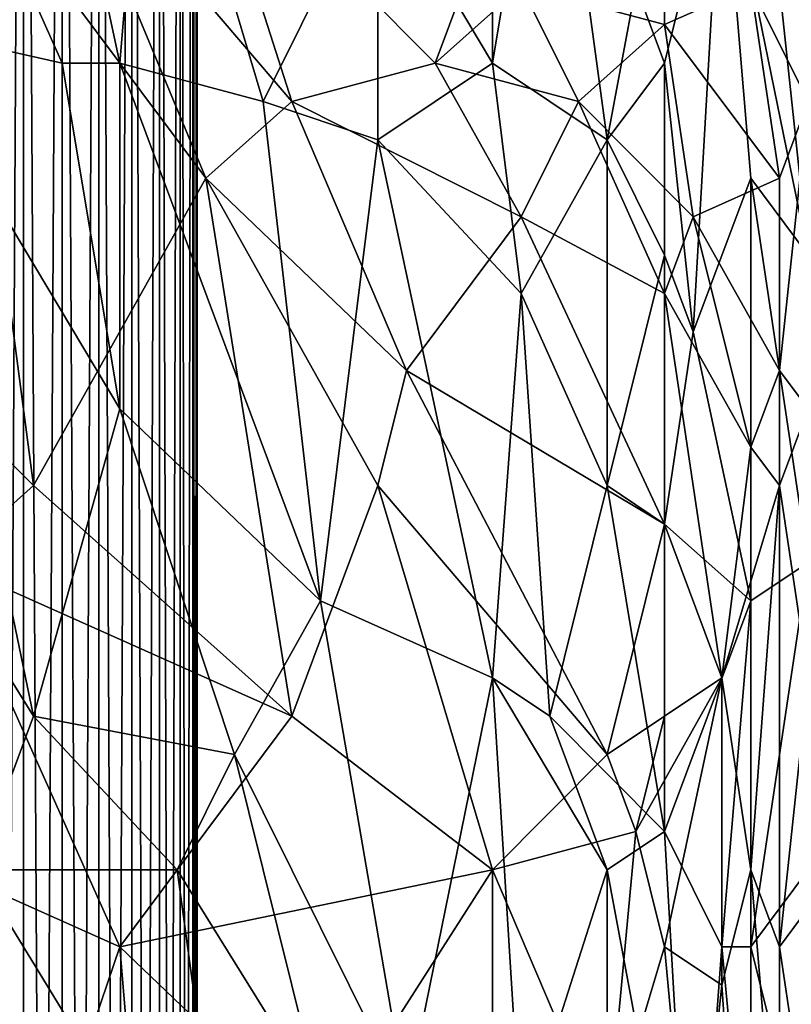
# Model space of a CAD drawing. Extents: x -160 to 10, y -10 to 160.
# Tile 334 of 450: x 0.1699 to 0.2054, y 0.0233 to 0.0687. Entities that reach past the tile are written whole.
import ezdxf

# ---------------------------------------------------------------- set-up
doc = ezdxf.new("R2010")
doc.units = 0

msp = doc.modelspace()

# ---------------------------------------------------------------- linework, layer by layer
for points in [[(0.202647, 0.143044, 0.584312), (0.167234, 0.106822, 0.684081), (0.089653, 0.029259, 0.659767)], [(0.202647, 0.143044, 0.584312), (0.089653, 0.029259, 0.659767), (0.10117, 0.040994, 0.639939)], [(0.202647, 0.143044, 0.584312), (0.10117, 0.040994, 0.639939), (0.103137, 0.042982, 0.637953)], [(0.202647, 0.143044, 0.584312), (0.103137, 0.042982, 0.637953), (0.105063, 0.044929, 0.635977)], [(0.202647, 0.143044, 0.584312), (0.105063, 0.044929, 0.635977), (0.106947, 0.046834, 0.634012)], [(0.202647, 0.143044, 0.584312), (0.106947, 0.046834, 0.634012), (0.108791, 0.048699, 0.63206)], [(0.202647, 0.143044, 0.584312), (0.108791, 0.048699, 0.63206), (0.110597, 0.050525, 0.630117)], [(0.202647, 0.143044, 0.584312), (0.110597, 0.050525, 0.630117), (0.112365, 0.052313, 0.628184)], [(0.202647, 0.143044, 0.584312), (0.112365, 0.052313, 0.628184), (0.114196, 0.054165, 0.626145)], [(0.202647, 0.143044, 0.584312), (0.114196, 0.054165, 0.626145), (0.122968, 0.063045, 0.615906)], [(0.202647, 0.143044, 0.584312), (0.122968, 0.063045, 0.615906), (0.12874, 0.068895, 0.608537)], [(0.171824, -0.187217, 0.317799), (0.171824, 0.13287, 0.317799), (0.170044, 0.132826, 0.318)], [(0.170044, -0.187174, 0.302), (0.170044, 0.132826, 0.302), (0.171824, 0.13287, 0.302201)], [(0.170044, -0.187174, 0.302), (0.171824, 0.13287, 0.302201), (0.171824, -0.187217, 0.302201)], [(0.173514, -0.187259, 0.317208), (0.173514, 0.132911, 0.317208), (0.171824, 0.13287, 0.317799)], [(0.171824, -0.187217, 0.302201), (0.171824, 0.13287, 0.302201), (0.173514, 0.132911, 0.302792)], [(0.171824, -0.187217, 0.302201), (0.173514, 0.132911, 0.302792), (0.173514, -0.187259, 0.302792)], [(0.173514, -0.187259, 0.317208), (0.171824, 0.13287, 0.317799), (0.171824, -0.187217, 0.317799)], [(0.17503, -0.187296, 0.316255), (0.17503, 0.132949, 0.316255), (0.173514, 0.132911, 0.317208)], [(0.173514, -0.187259, 0.302792), (0.173514, 0.132911, 0.302792), (0.17503, 0.132949, 0.303745)], [(0.173514, -0.187259, 0.302792), (0.17503, 0.132949, 0.303745), (0.17503, -0.187296, 0.303745)], [(0.17503, -0.187296, 0.316255), (0.173514, 0.132911, 0.317208), (0.173514, -0.187259, 0.317208)], [(0.176297, -0.187327, 0.314988), (0.176297, 0.13298, 0.314988), (0.17503, 0.132949, 0.316255)], [(0.17503, -0.187296, 0.303745), (0.17503, 0.132949, 0.303745), (0.176297, 0.13298, 0.305012)], [(0.17503, -0.187296, 0.303745), (0.176297, 0.13298, 0.305012), (0.176297, -0.187327, 0.305012)], [(0.176297, -0.187327, 0.314988), (0.17503, 0.132949, 0.316255), (0.17503, -0.187296, 0.316255)], [(0.17725, -0.187351, 0.313471), (0.17725, 0.133003, 0.313471), (0.176297, 0.13298, 0.314988)], [(0.176297, -0.187327, 0.305012), (0.176297, 0.13298, 0.305012), (0.17725, 0.133003, 0.306529)], [(0.176297, -0.187327, 0.305012), (0.17725, 0.133003, 0.306529), (0.17725, -0.187351, 0.306529)], [(0.17725, -0.187351, 0.313471), (0.176297, 0.13298, 0.314988), (0.176297, -0.187327, 0.314988)], [(0.177841, -0.187365, 0.31178), (0.177841, 0.133018, 0.31178), (0.17725, 0.133003, 0.313471)], [(0.17725, -0.187351, 0.306529), (0.17725, 0.133003, 0.306529), (0.177841, 0.133018, 0.30822)], [(0.17725, -0.187351, 0.306529), (0.177841, 0.133018, 0.30822), (0.177841, -0.187365, 0.30822)], [(0.177841, -0.187365, 0.31178), (0.17725, 0.133003, 0.313471), (0.17725, -0.187351, 0.313471)], [(0.178042, -0.18737, 0.31), (0.178042, 0.133023, 0.31), (0.177841, 0.133018, 0.31178)], [(0.177841, -0.187365, 0.30822), (0.177841, 0.133018, 0.30822), (0.178042, 0.133023, 0.31)], [(0.177841, -0.187365, 0.30822), (0.178042, 0.133023, 0.31), (0.178042, -0.18737, 0.31)], [(0.178042, -0.18737, 0.31), (0.177841, 0.133018, 0.31178), (0.177841, -0.187365, 0.31178)], [(0.170044, -0.187174, 0.318), (0.170044, 0.132826, 0.318), (0.168264, 0.132783, 0.317799)], [(0.168264, -0.18713, 0.302201), (0.168264, 0.132783, 0.302201), (0.170044, 0.132826, 0.302)], [(0.168264, -0.18713, 0.302201), (0.170044, 0.132826, 0.302), (0.170044, -0.187174, 0.302)], [(0.170044, -0.187174, 0.318), (0.168264, 0.132783, 0.317799), (0.168264, -0.18713, 0.317799)], [(0.171824, -0.187217, 0.317799), (0.170044, 0.132826, 0.318), (0.170044, -0.187174, 0.318)], [(0.174469, 0.066671, 0.772166), (0.175791, 0.082592, 0.772021), (0.171827, 0.079054, 0.771998)], [(0.174469, 0.066671, 0.772166), (0.181076, 0.064902, 0.772288), (0.175791, 0.082592, 0.772021)], [(0.181076, 0.064902, 0.772288), (0.186362, 0.075516, 0.772099), (0.175791, 0.082592, 0.772021)], [(0.191648, 0.066671, 0.772128), (0.194291, 0.082592, 0.771641), (0.191648, 0.080823, 0.771833)], [(0.196933, 0.063133, 0.771909), (0.194291, 0.082592, 0.771641), (0.191648, 0.066671, 0.772128)], [(0.198255, 0.070209, 0.771655), (0.194291, 0.082592, 0.771641), (0.196933, 0.063133, 0.771909)], [(0.191648, 0.066671, 0.772128), (0.191648, 0.080823, 0.771833), (0.186362, 0.075516, 0.772099)], [(0.171827, 0.066671, 0.772084), (0.171827, 0.079054, 0.771998), (0.167862, 0.075516, 0.771884)], [(0.171827, 0.066671, 0.772084), (0.174469, 0.066671, 0.772166), (0.171827, 0.079054, 0.771998)], [(0.170505, 0.047212, 0.709095), (0.159934, 0.057826, 0.70915), (0.166541, 0.077285, 0.709213)], [(0.178434, 0.061364, 0.709134), (0.166541, 0.077285, 0.709213), (0.171827, 0.077285, 0.709166)], [(0.178434, 0.061364, 0.709134), (0.170505, 0.047212, 0.709095), (0.166541, 0.077285, 0.709213)], [(0.178434, 0.077285, 0.709027), (0.182398, 0.064902, 0.709107), (0.171827, 0.077285, 0.709166)], [(0.178434, 0.061364, 0.709134), (0.171827, 0.077285, 0.709166), (0.182398, 0.064902, 0.709107)], [(0.182398, 0.064902, 0.709107), (0.178434, 0.077285, 0.709027), (0.189005, 0.066671, 0.708982)], [(0.189005, 0.066671, 0.708982), (0.178434, 0.077285, 0.709027), (0.191648, 0.073747, 0.708627)], [(0.198255, 0.070209, 0.771655), (0.199576, 0.066671, 0.771611), (0.202219, 0.077285, 0.770996)], [(0.200898, 0.054288, 0.771708), (0.202219, 0.077285, 0.770996), (0.199576, 0.066671, 0.771611)], [(0.202219, 0.077285, 0.770996), (0.200898, 0.054288, 0.771708), (0.20354, 0.061364, 0.771158)], [(0.206183, 0.057826, 0.770691), (0.204862, 0.070209, 0.770684), (0.202219, 0.077285, 0.770996)], [(0.20354, 0.061364, 0.771158), (0.206183, 0.057826, 0.770691), (0.202219, 0.077285, 0.770996)], [(0.206183, 0.064902, 0.709122), (0.20354, 0.070209, 0.708622), (0.206183, 0.077285, 0.708512)], [(0.163898, 0.06844, 0.771721), (0.171827, 0.066671, 0.772084), (0.167862, 0.075516, 0.771884)], [(0.186362, 0.063133, 0.772289), (0.186362, 0.075516, 0.772099), (0.181076, 0.064902, 0.772288)], [(0.186362, 0.063133, 0.772289), (0.191648, 0.066671, 0.772128), (0.186362, 0.075516, 0.772099)], [(0.199576, 0.06844, 0.708684), (0.192969, 0.070209, 0.708763), (0.199576, 0.075516, 0.708225)], [(0.199576, 0.06844, 0.708684), (0.199576, 0.075516, 0.708225), (0.20354, 0.070209, 0.708622)], [(0.189005, 0.066671, 0.708982), (0.191648, 0.073747, 0.708627), (0.192969, 0.070209, 0.708763)], [(0.195612, 0.064902, 0.708901), (0.189005, 0.066671, 0.708982), (0.192969, 0.070209, 0.708763)], [(0.195612, 0.064902, 0.708901), (0.192969, 0.070209, 0.708763), (0.199576, 0.06844, 0.708684)], [(0.196933, 0.063133, 0.771909), (0.199576, 0.066671, 0.771611), (0.198255, 0.070209, 0.771655)], [(0.204862, 0.061364, 0.709062), (0.199576, 0.06844, 0.708684), (0.20354, 0.070209, 0.708622)], [(0.204862, 0.061364, 0.709062), (0.20354, 0.070209, 0.708622), (0.206183, 0.064902, 0.709122)], [(0.206183, 0.057826, 0.770691), (0.206183, 0.070209, 0.770369), (0.204862, 0.070209, 0.770684)], [(0.163898, 0.06844, 0.771721), (0.174469, 0.05075, 0.772223), (0.171827, 0.066671, 0.772084)], [(0.170505, 0.036598, 0.772068), (0.174469, 0.05075, 0.772223), (0.163898, 0.06844, 0.771721)], [(0.163898, 0.047212, 0.771693), (0.170505, 0.036598, 0.772068), (0.163898, 0.06844, 0.771721)], [(0.200898, 0.059595, 0.70897), (0.195612, 0.064902, 0.708901), (0.199576, 0.06844, 0.708684)], [(0.200898, 0.059595, 0.70897), (0.199576, 0.06844, 0.708684), (0.204862, 0.061364, 0.709062)], [(0.174469, 0.05075, 0.772223), (0.174469, 0.066671, 0.772166), (0.171827, 0.066671, 0.772084)], [(0.183719, 0.041905, 0.772471), (0.181076, 0.064902, 0.772288), (0.174469, 0.066671, 0.772166)], [(0.174469, 0.05075, 0.772223), (0.183719, 0.041905, 0.772471), (0.174469, 0.066671, 0.772166)], [(0.182398, 0.064902, 0.709107), (0.189005, 0.066671, 0.708982), (0.192969, 0.059595, 0.70903)], [(0.192969, 0.056057, 0.772244), (0.191648, 0.066671, 0.772128), (0.186362, 0.063133, 0.772289)], [(0.192969, 0.059595, 0.70903), (0.189005, 0.066671, 0.708982), (0.195612, 0.064902, 0.708901)], [(0.192969, 0.056057, 0.772244), (0.196933, 0.063133, 0.771909), (0.191648, 0.066671, 0.772128)], [(0.199576, 0.057826, 0.771794), (0.199576, 0.066671, 0.771611), (0.196933, 0.063133, 0.771909)], [(0.199576, 0.057826, 0.771794), (0.200898, 0.054288, 0.771708), (0.199576, 0.066671, 0.771611)], [(0.187684, 0.052519, 0.709082), (0.178434, 0.061364, 0.709134), (0.182398, 0.064902, 0.709107)], [(0.183719, 0.041905, 0.772471), (0.186362, 0.063133, 0.772289), (0.181076, 0.064902, 0.772288)], [(0.182398, 0.064902, 0.709107), (0.192969, 0.059595, 0.70903), (0.187684, 0.052519, 0.709082)], [(0.192969, 0.059595, 0.70903), (0.195612, 0.064902, 0.708901), (0.199576, 0.056057, 0.709016)], [(0.199576, 0.056057, 0.709016), (0.195612, 0.064902, 0.708901), (0.200898, 0.059595, 0.70897)], [(0.204862, 0.052519, 0.70923), (0.204862, 0.061364, 0.709062), (0.206183, 0.064902, 0.709122)], [(0.206183, 0.05075, 0.709453), (0.204862, 0.052519, 0.70923), (0.206183, 0.064902, 0.709122)], [(0.191648, 0.038367, 0.772507), (0.186362, 0.063133, 0.772289), (0.183719, 0.041905, 0.772471)], [(0.191648, 0.038367, 0.772507), (0.192969, 0.056057, 0.772244), (0.186362, 0.063133, 0.772289)], [(0.196933, 0.047212, 0.77219), (0.196933, 0.063133, 0.771909), (0.192969, 0.056057, 0.772244)], [(0.196933, 0.047212, 0.77219), (0.199576, 0.057826, 0.771794), (0.196933, 0.063133, 0.771909)], [(0.182398, 0.036598, 0.709062), (0.170505, 0.047212, 0.709095), (0.178434, 0.061364, 0.709134)], [(0.186362, 0.047212, 0.709063), (0.178434, 0.061364, 0.709134), (0.187684, 0.052519, 0.709082)], [(0.182398, 0.036598, 0.709062), (0.178434, 0.061364, 0.709134), (0.186362, 0.047212, 0.709063)], [(0.204862, 0.061364, 0.709062), (0.204862, 0.052519, 0.70923), (0.200898, 0.059595, 0.70897)], [(0.20354, 0.041905, 0.771574), (0.20354, 0.061364, 0.771158), (0.200898, 0.054288, 0.771708)], [(0.206183, 0.043674, 0.771003), (0.206183, 0.057826, 0.770691), (0.20354, 0.061364, 0.771158)], [(0.20354, 0.061364, 0.771158), (0.20354, 0.041905, 0.771574), (0.206183, 0.043674, 0.771003)], [(0.187684, 0.052519, 0.709082), (0.192969, 0.059595, 0.70903), (0.199576, 0.045443, 0.709039)], [(0.199576, 0.045443, 0.709039), (0.192969, 0.059595, 0.70903), (0.199576, 0.056057, 0.709016)], [(0.20354, 0.048981, 0.709162), (0.199576, 0.056057, 0.709016), (0.200898, 0.059595, 0.70897)], [(0.20354, 0.048981, 0.709162), (0.200898, 0.059595, 0.70897), (0.204862, 0.052519, 0.70923)], [(0.166541, 0.043674, 0.709091), (0.159934, 0.057826, 0.70915), (0.170505, 0.047212, 0.709095)], [(0.199576, 0.045443, 0.772025), (0.199576, 0.057826, 0.771794), (0.196933, 0.047212, 0.77219)], [(0.199576, 0.045443, 0.772025), (0.200898, 0.054288, 0.771708), (0.199576, 0.057826, 0.771794)], [(0.194291, 0.036598, 0.772475), (0.192969, 0.056057, 0.772244), (0.191648, 0.038367, 0.772507)], [(0.194291, 0.036598, 0.772475), (0.196933, 0.047212, 0.77219), (0.192969, 0.056057, 0.772244)], [(0.20354, 0.048981, 0.709162), (0.202219, 0.038367, 0.709145), (0.199576, 0.056057, 0.709016)], [(0.199576, 0.045443, 0.709039), (0.199576, 0.056057, 0.709016), (0.202219, 0.038367, 0.709145)], [(0.20354, 0.041905, 0.771574), (0.200898, 0.054288, 0.771708), (0.199576, 0.045443, 0.772025)], [(0.186362, 0.047212, 0.709063), (0.187684, 0.052519, 0.709082), (0.196933, 0.034829, 0.709017)], [(0.196933, 0.034829, 0.709017), (0.187684, 0.052519, 0.709082), (0.199576, 0.045443, 0.709039)], [(0.204862, 0.047212, 0.709285), (0.20354, 0.048981, 0.709162), (0.204862, 0.052519, 0.70923)], [(0.204862, 0.047212, 0.709285), (0.204862, 0.052519, 0.70923), (0.206183, 0.05075, 0.709453)], [(0.179755, 0.034829, 0.772464), (0.174469, 0.05075, 0.772223), (0.170505, 0.036598, 0.772068)], [(0.179755, 0.034829, 0.772464), (0.183719, 0.041905, 0.772471), (0.174469, 0.05075, 0.772223)], [(0.206183, 0.038367, 0.709623), (0.204862, 0.047212, 0.709285), (0.206183, 0.05075, 0.709453)], [(0.204862, 0.047212, 0.709285), (0.202219, 0.038367, 0.709145), (0.20354, 0.048981, 0.709162)], [(0.167862, 0.029522, 0.771919), (0.170505, 0.036598, 0.772068), (0.163898, 0.047212, 0.771693)], [(0.166541, 0.043674, 0.709091), (0.170505, 0.047212, 0.709095), (0.182398, 0.036598, 0.709062)], [(0.182398, 0.036598, 0.709062), (0.186362, 0.047212, 0.709063), (0.191648, 0.029522, 0.709008)], [(0.196933, 0.034829, 0.709017), (0.191648, 0.029522, 0.709008), (0.186362, 0.047212, 0.709063)], [(0.194291, 0.036598, 0.772475), (0.199576, 0.031291, 0.772303), (0.196933, 0.047212, 0.77219)], [(0.199576, 0.031291, 0.772303), (0.199576, 0.045443, 0.772025), (0.196933, 0.047212, 0.77219)], [(0.20354, 0.029522, 0.70929), (0.202219, 0.038367, 0.709145), (0.204862, 0.047212, 0.709285)], [(0.20354, 0.029522, 0.70929), (0.204862, 0.047212, 0.709285), (0.204862, 0.025984, 0.709498)], [(0.204862, 0.025984, 0.709498), (0.204862, 0.047212, 0.709285), (0.206183, 0.038367, 0.709623)], [(0.196933, 0.034829, 0.709017), (0.199576, 0.045443, 0.709039), (0.199576, 0.036598, 0.709054)], [(0.199576, 0.045443, 0.709039), (0.202219, 0.038367, 0.709145), (0.199576, 0.036598, 0.709054)], [(0.199576, 0.031291, 0.772303), (0.20354, 0.041905, 0.771574), (0.199576, 0.045443, 0.772025)], [(0.174469, 0.025984, 0.709064), (0.162577, 0.031291, 0.70907), (0.166541, 0.043674, 0.709091)], [(0.174469, 0.025984, 0.709064), (0.166541, 0.043674, 0.709091), (0.182398, 0.036598, 0.709062)], [(0.20354, 0.025984, 0.771912), (0.206183, 0.043674, 0.771003), (0.20354, 0.041905, 0.771574)], [(0.207505, 0.031291, 0.770936), (0.206183, 0.043674, 0.771003), (0.20354, 0.025984, 0.771912)], [(0.187684, 0.018908, 0.772821), (0.183719, 0.041905, 0.772471), (0.179755, 0.034829, 0.772464)], [(0.187684, 0.018908, 0.772821), (0.191648, 0.038367, 0.772507), (0.183719, 0.041905, 0.772471)], [(0.202219, 0.025984, 0.772119), (0.20354, 0.041905, 0.771574), (0.199576, 0.031291, 0.772303)], [(0.202219, 0.025984, 0.772119), (0.20354, 0.025984, 0.771912), (0.20354, 0.041905, 0.771574)], [(0.192969, 0.017139, 0.772868), (0.191648, 0.038367, 0.772507), (0.187684, 0.018908, 0.772821)], [(0.191648, 0.038367, 0.772507), (0.196933, 0.029522, 0.772509), (0.194291, 0.036598, 0.772475)], [(0.196933, 0.029522, 0.772509), (0.191648, 0.038367, 0.772507), (0.192969, 0.017139, 0.772868)], [(0.198255, 0.031291, 0.709026), (0.199576, 0.036598, 0.709054), (0.202219, 0.038367, 0.709145)], [(0.199576, 0.025984, 0.709077), (0.198255, 0.031291, 0.709026), (0.202219, 0.038367, 0.709145)], [(0.199576, 0.025984, 0.709077), (0.202219, 0.038367, 0.709145), (0.202219, 0.024215, 0.709221)], [(0.202219, 0.024215, 0.709221), (0.202219, 0.038367, 0.709145), (0.20354, 0.029522, 0.70929)], [(0.206183, 0.027753, 0.709732), (0.204862, 0.025984, 0.709498), (0.206183, 0.038367, 0.709623)], [(0.167862, 0.029522, 0.771919), (0.177112, 0.029522, 0.772405), (0.170505, 0.036598, 0.772068)], [(0.177112, 0.029522, 0.772405), (0.179755, 0.034829, 0.772464), (0.170505, 0.036598, 0.772068)], [(0.191648, 0.029522, 0.709008), (0.174469, 0.025984, 0.709064), (0.182398, 0.036598, 0.709062)], [(0.196933, 0.029522, 0.772509), (0.199576, 0.031291, 0.772303), (0.194291, 0.036598, 0.772475)], [(0.198255, 0.031291, 0.709026), (0.196933, 0.034829, 0.709017), (0.199576, 0.036598, 0.709054)], [(0.177112, 0.029522, 0.772405), (0.183719, 0.018908, 0.772742), (0.179755, 0.034829, 0.772464)], [(0.179755, 0.034829, 0.772464), (0.183719, 0.018908, 0.772742), (0.187684, 0.018908, 0.772821)], [(0.191648, 0.029522, 0.709008), (0.196933, 0.034829, 0.709017), (0.198255, 0.031291, 0.709026)], [(0.162577, 0.031291, 0.70907), (0.174469, 0.025984, 0.709064), (0.167862, 0.006525, 0.709124)], [(0.196933, 0.017139, 0.709097), (0.191648, 0.029522, 0.709008), (0.198255, 0.031291, 0.709026)], [(0.200898, 0.008294, 0.772676), (0.199576, 0.031291, 0.772303), (0.196933, 0.029522, 0.772509)], [(0.199576, 0.025984, 0.709077), (0.196933, 0.017139, 0.709097), (0.198255, 0.031291, 0.709026)], [(0.200898, 0.008294, 0.772676), (0.202219, 0.025984, 0.772119), (0.199576, 0.031291, 0.772303)], [(0.206183, 0.01537, 0.771589), (0.207505, 0.031291, 0.770936), (0.20354, 0.025984, 0.771912)], [(0.179755, 0.010063, 0.77273), (0.167862, 0.029522, 0.771919), (0.16522, 0.020677, 0.771748)], [(0.179755, 0.010063, 0.77273), (0.177112, 0.029522, 0.772405), (0.167862, 0.029522, 0.771919)], [(0.183719, 0.017139, 0.709078), (0.174469, 0.025984, 0.709064), (0.191648, 0.029522, 0.709008)], [(0.177112, 0.029522, 0.772405), (0.179755, 0.010063, 0.77273), (0.183719, 0.018908, 0.772742)], [(0.191648, 0.01537, 0.709077), (0.183719, 0.017139, 0.709078), (0.191648, 0.029522, 0.709008)], [(0.191648, 0.01537, 0.709077), (0.191648, 0.029522, 0.709008), (0.196933, 0.017139, 0.709097)], [(0.196933, 0.017139, 0.772766), (0.196933, 0.029522, 0.772509), (0.192969, 0.017139, 0.772868)], [(0.196933, 0.017139, 0.772766), (0.200898, 0.008294, 0.772676), (0.196933, 0.029522, 0.772509)], [(0.20354, 0.004756, 0.709628), (0.202219, 0.024215, 0.709221), (0.20354, 0.029522, 0.70929)], [(0.204862, 0.013601, 0.709666), (0.20354, 0.029522, 0.70929), (0.204862, 0.025984, 0.709498)], [(0.20354, 0.004756, 0.709628), (0.20354, 0.029522, 0.70929), (0.204862, 0.013601, 0.709666)], [(0.206183, 0.017139, 0.709881), (0.204862, 0.025984, 0.709498), (0.206183, 0.027753, 0.709732)], [(0.167862, 0.006525, 0.709124), (0.174469, 0.025984, 0.709064), (0.175791, 0.010063, 0.70911)], [(0.175791, 0.010063, 0.70911), (0.174469, 0.025984, 0.709064), (0.183719, 0.017139, 0.709078)], [(0.196933, 0.017139, 0.709097), (0.199576, 0.025984, 0.709077), (0.200898, 0.011832, 0.709279)], [(0.200898, 0.011832, 0.709279), (0.199576, 0.025984, 0.709077), (0.202219, 0.024215, 0.709221)], [(0.200898, 0.008294, 0.772676), (0.20354, 0.011832, 0.772228), (0.202219, 0.025984, 0.772119)], [(0.20354, 0.011832, 0.772228), (0.20354, 0.025984, 0.771912), (0.202219, 0.025984, 0.772119)], [(0.20354, 0.011832, 0.772228), (0.206183, 0.01537, 0.771589), (0.20354, 0.025984, 0.771912)], [(0.204862, 0.013601, 0.709666), (0.204862, 0.025984, 0.709498), (0.206183, 0.017139, 0.709881)], [(0.200898, 0.011832, 0.709279), (0.202219, 0.024215, 0.709221), (0.20354, 0.004756, 0.709628)]]:
    msp.add_3dface(points)

doc.saveas('drawing.dxf')
